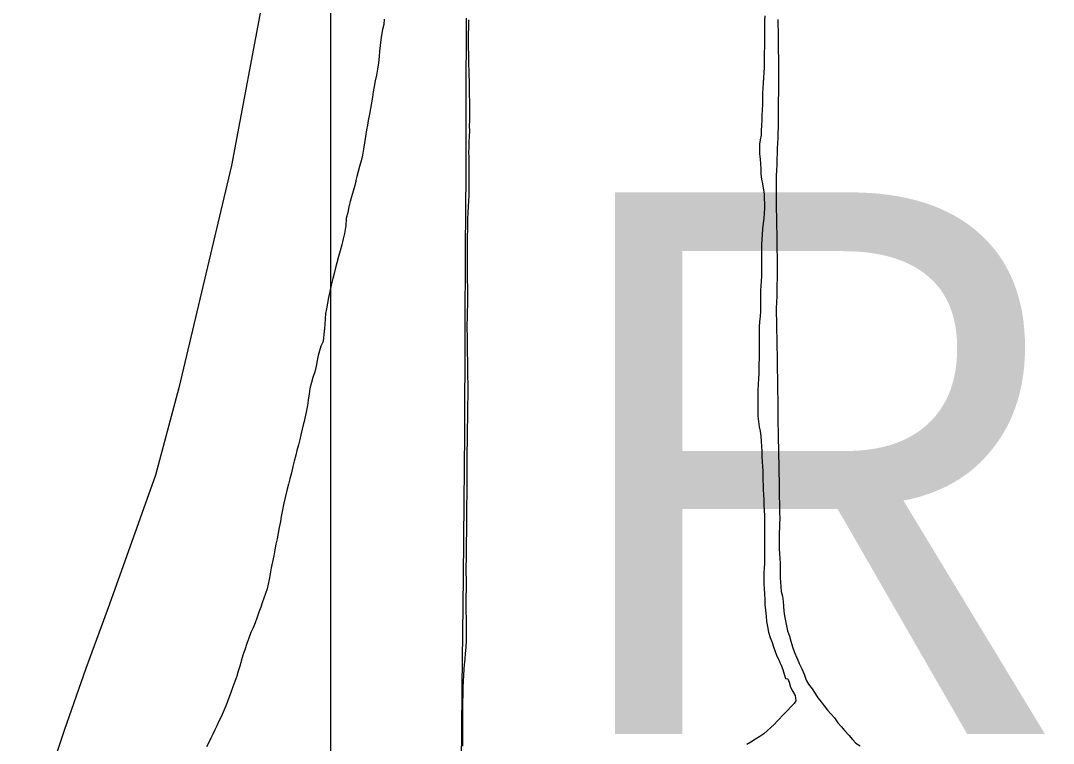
# Model space of a CAD drawing. Extents: x 1945482 to 2853149, y 66427 to 1015778.
# Drawn here: x 2297099 to 2300512, y 199733 to 202121 of the extents above; entities that cross this region are included whole.
import ezdxf

# ---------------------------------------------------------------- set-up
doc = ezdxf.new("R2010")
doc.units = 0
for name, color, linetype in [('Old_Level_3', 7, 'Continuous'), ('Old_Level_35', 7, 'Continuous'), ('Old_Level_52', 7, 'Continuous'), ('Old_Level_60', 7, 'Continuous')]:
    doc.layers.add(name, color=color, linetype=linetype)

msp = doc.modelspace()

# ---------------------------------------------------------------- linework, layer by layer
at = {"layer": 'Old_Level_3'}
msp.add_lwpolyline([(2304961.1, 199286.1), (2298124.6, 199286.1), (2298124.6, 202204.8), (2304961.1, 202204.8), (2304961.1, 199286.1)], dxfattribs=at)
at = {"layer": 'Old_Level_35'}
msp.add_lwpolyline([(2298554.6, 199599.2), (2298557.5, 199765.5), (2298557.9, 199921.2), (2298560.3, 200095.4), (2298562.9, 200283.2), (2298564.4, 200529.2), (2298566.6, 200757.4), (2298567.8, 201091.3), (2298569.3, 201367.1), (2298571.2, 201617), (2298571.1, 201851.1), (2298572.6, 202128.9)], dxfattribs=at)
at = {"layer": 'Old_Level_52'}
msp.add_lwpolyline([(2297903, 202210.8), (2297795.6, 201641.6), (2297622.1, 200907.6), (2297545.5, 200618.8), (2297392.5, 200193.1), (2297315, 199980.3), (2297243.4, 199775.5), (2297189.3, 199614.8), (2297146.2, 199401.9), (2297123.3, 199274), (2297103.2, 199103.9), (2297099.5, 198945.2), (2297102.1, 198822.2), (2297121.9, 198700.2), (2297149.1, 198608.5), (2297182.1, 198518.9), (2297241.5, 198403.6)], dxfattribs=at)
at = {"layer": 'Old_Level_60'}
for points in [[(2298301, 202125.2), (2298299, 202108), (2298295.2, 202091.2), (2298291.5, 202072.8), (2298289.5, 202057.2), (2298287.5, 202038.2), (2298285.5, 202019.4), (2298283.5, 202001.6), (2298281.5, 201980.8), (2298278.5, 201960), (2298274.7, 201940.2), (2298270.7, 201921.6), (2298267, 201903.4), (2298263.7, 201885.6), (2298261.5, 201867.6), (2298258.7, 201849.2), (2298255.7, 201830.6), (2298252.2, 201811.4), (2298248.2, 201790.6), (2298245.5, 201775.2), (2298242.5, 201759.6), (2298239, 201737.6), (2298235.5, 201716.6), (2298232.2, 201696.2), (2298228.5, 201676.4), (2298224.5, 201657.2), (2298219.2, 201639), (2298214.2, 201621.8), (2298210.5, 201605.8), (2298207.2, 201592.2), (2298206.7, 201590.2), (2298203.2, 201575.6), (2298198.2, 201556.8), (2298192.5, 201538.2)], [(2298577.2, 200958), (2298576.7, 200978), (2298576.5, 200998.6), (2298576, 201020.4), (2298575.7, 201038.2), (2298575.5, 201060.8), (2298575.5, 201082.2), (2298575.2, 201097.8), (2298575.2, 201117.4), (2298575.7, 201137.8), (2298576.2, 201159.6), (2298576.5, 201181.6), (2298577, 201203.4), (2298576.7, 201226), (2298576.5, 201241), (2298576.2, 201263), (2298575.7, 201284.6), (2298575.5, 201306.2), (2298575.5, 201327.8), (2298575.5, 201348.6), (2298575.7, 201371.2), (2298575.7, 201391.4), (2298576, 201411.8), (2298576.5, 201427.6), (2298576.5, 201446.8), (2298577.2, 201465.2), (2298578.2, 201486.2), (2298579.5, 201506), (2298580.5, 201526), (2298581, 201541.8), (2298581, 201562), (2298581.2, 201582.2), (2298581.2, 201599), (2298581.5, 201615.4), (2298581.5, 201633.6), (2298581.2, 201649.4), (2298581, 201669.4), (2298580.5, 201685), (2298581, 201702.4), (2298581.5, 201720.6), (2298582.5, 201737.8), (2298583.2, 201756.2), (2298583, 201773.6), (2298583.5, 201791), (2298583.7, 201809.6), (2298583.5, 201825.2), (2298583.5, 201842), (2298583.2, 201857.2), (2298583, 201872.6), (2298582.7, 201888.6), (2298582.5, 201904.2), (2298582, 201922.4), (2298581.5, 201938.8), (2298581.2, 201956), (2298580.7, 201975.2), (2298580.5, 201993.2), (2298580, 202013.2), (2298579.5, 202029.8), (2298579.5, 202051.4), (2298579.5, 202075.6), (2298580, 202099.4), (2298580.7, 202122.8)], [(2299558, 202136), (2299557.7, 202119.6), (2299557.5, 202103.6), (2299557.5, 202083), (2299557.5, 202065.2), (2299557.5, 202048), (2299557, 202031.6), (2299556.5, 202016), (2299556.2, 201999.8), (2299555.7, 201982), (2299555.7, 201966), (2299555, 201949.8), (2299553.5, 201932), (2299552.5, 201915.2), (2299551.5, 201897.2), (2299550.7, 201879.4), (2299551, 201861.2), (2299550.7, 201843.4), (2299549.5, 201826.2), (2299548.5, 201808), (2299548, 201791.8), (2299547.2, 201773.8), (2299546.7, 201758), (2299546.5, 201742.6), (2299542.7, 201727.2), (2299540.5, 201712.2), (2299540.5, 201696), (2299541, 201680.8), (2299542.5, 201663.4), (2299544, 201647), (2299544.7, 201629.6), (2299545.5, 201613.6), (2299547.5, 201596.6), (2299550.2, 201581.8), (2299553.2, 201566.8), (2299556, 201548.6), (2299556.5, 201532), (2299556.7, 201516.2), (2299556.7, 201500.8), (2299556.2, 201484.6), (2299554.5, 201467.4), (2299552.5, 201452), (2299550.5, 201433.2), (2299549.2, 201414.4), (2299548.5, 201397.2), (2299547.5, 201380.8), (2299547.2, 201361.6), (2299547.2, 201344.2), (2299547.5, 201326.8), (2299547.5, 201309.6), (2299547.7, 201294.2), (2299547.5, 201276.8), (2299546.5, 201259.6), (2299545.5, 201244.6), (2299544.5, 201229.2), (2299543.7, 201211.8), (2299543.7, 201195.2), (2299543.7, 201178.6), (2299543.5, 201160), (2299542.5, 201144.6), (2299540.7, 201125.4), (2299540, 201109.2), (2299539.5, 201090), (2299539.2, 201070.8), (2299539.2, 201054.2), (2299539.2, 201039.2), (2299539.2, 201022.4), (2299539.5, 201003.6), (2299538.7, 200987), (2299538.5, 200970.2)], [(2299601.5, 202124.8), (2299601.7, 202106), (2299602, 202087.8), (2299602, 202070), (2299602.2, 202053.8), (2299602.5, 202036.6), (2299602.7, 202018.4), (2299603, 201999.6), (2299603.2, 201982), (2299603.5, 201965.8), (2299603.5, 201950.2), (2299603.5, 201933.4), (2299603.5, 201913.4), (2299603.2, 201897.6), (2299603, 201878.8), (2299602.7, 201860.6), (2299602.5, 201840.8), (2299602.5, 201825.2), (2299602.2, 201805.6), (2299602.2, 201786.4), (2299602, 201767.6), (2299601.5, 201748.8), (2299601, 201733.4), (2299600.2, 201716.2), (2299599.5, 201698.2), (2299598.7, 201682.4), (2299598.2, 201662.6), (2299597.5, 201644.2), (2299596.7, 201626.4), (2299596.2, 201607.6), (2299595.7, 201590.4), (2299595.7, 201573.4), (2299595.5, 201554), (2299595.7, 201535.4), (2299595.7, 201514), (2299596, 201494.4), (2299596.5, 201474.2), (2299596.7, 201454.2), (2299597.2, 201439), (2299597.5, 201420), (2299598, 201401), (2299598, 201385), (2299598.5, 201363.2), (2299598.7, 201341.4)], [(2298192.5, 201538.2), (2298188.2, 201523.2), (2298184.2, 201505.8), (2298180.2, 201486.6), (2298175.5, 201467.2), (2298173.5, 201442.6), (2298173.2, 201437.6), (2298169.7, 201417.2), (2298165.5, 201399.2), (2298160.5, 201379.8), (2298155.2, 201360.4), (2298149.7, 201341), (2298144.2, 201320.6), (2298138.7, 201300), (2298135, 201285.2), (2298130.7, 201268.2), (2298125.7, 201246.6), (2298121.2, 201225.4), (2298116.7, 201205.4), (2298113, 201187.2), (2298109.5, 201168.8), (2298107.2, 201153.2), (2298105.5, 201135.4), (2298104.2, 201117.6), (2298103, 201102.2), (2298101.5, 201085.8), (2298099.7, 201070.8), (2298097.5, 201058.6), (2298091.5, 201044.8), (2298087.2, 201029.8), (2298082.5, 201014.2), (2298078.7, 200998), (2298075.5, 200978.8), (2298071, 200960.4), (2298065, 200941.8), (2298060, 200925.2), (2298055.5, 200904.8), (2298052.5, 200887.2), (2298049.5, 200867), (2298046.7, 200848.6), (2298043, 200827.2), (2298038.5, 200806.8), (2298036, 200796.2), (2298034.5, 200789.8), (2298029.5, 200770.8), (2298025.2, 200752.2), (2298021.5, 200736.6), (2298017.2, 200719), (2298012.5, 200701), (2298008.2, 200684.8), (2298003.5, 200665), (2297999.2, 200647.4), (2297994, 200626.8), (2297988.7, 200606.6), (2297984, 200589), (2297978.7, 200567.8), (2297973.5, 200545.6), (2297969.5, 200526.2), (2297964.7, 200504), (2297960.7, 200482.8), (2297957.5, 200465.8), (2297953.7, 200446.4), (2297950.5, 200427.4), (2297947, 200409), (2297943, 200390.8), (2297939.2, 200372.2), (2297935.5, 200352.4), (2297931.7, 200332.2), (2297927.7, 200312.4), (2297923.7, 200293.2), (2297920.5, 200274.8), (2297917.7, 200259), (2297914, 200243.2), (2297908.5, 200227.8), (2297903.2, 200212.4), (2297897.7, 200197.6), (2297892.7, 200182.6), (2297886.5, 200166.2), (2297879.5, 200146.2), (2297874, 200131.2), (2297867.2, 200114.6), (2297860.5, 200099.2), (2297853.5, 200081), (2297847, 200062.6), (2297839.7, 200042.2), (2297833.7, 200023.8), (2297828, 200004.8), (2297826.5, 200000), (2297823.5, 199988.4), (2297818.7, 199971), (2297813.5, 199955.2), (2297807, 199937.4), (2297800.5, 199919.8), (2297792.7, 199898.2), (2297787.5, 199883.4), (2297782, 199867.8), (2297775.7, 199851.8), (2297768.7, 199836), (2297761.7, 199820.6), (2297754.5, 199805.8)], [(2299598.7, 201341.4), (2299599, 201320.8), (2299599.5, 201301.6), (2299599.5, 201283.6), (2299599.2, 201266.4), (2299598.5, 201248.6), (2299598, 201230.2), (2299597.5, 201210.6), (2299596.7, 201190.6), (2299596.2, 201171), (2299596, 201151.4), (2299596.5, 201132.6), (2299596.7, 201112.4), (2299597.2, 201094.6), (2299597.5, 201075.2), (2299598, 201059), (2299598.5, 201038.2), (2299598.7, 201018.4), (2299599, 200997.6), (2299599.2, 200979.6), (2299599.5, 200961), (2299599.7, 200946), (2299600.2, 200924.4), (2299600.5, 200909), (2299600.7, 200892.6), (2299601.2, 200872.8), (2299601.2, 200855.6), (2299601.2, 200838), (2299601.2, 200820.8), (2299601.5, 200801.4), (2299601.7, 200784.8), (2299602, 200767.6), (2299602.5, 200750), (2299602.7, 200732), (2299603.2, 200712), (2299603.5, 200695.8), (2299603.7, 200680.8), (2299604.5, 200659.8), (2299604.5, 200643.8), (2299605, 200623.4), (2299605.5, 200602.2), (2299605.5, 200585), (2299605.7, 200569.8), (2299606, 200547.6), (2299606.5, 200525.8), (2299606.7, 200507), (2299607.2, 200489.6), (2299607.5, 200481), (2299605.7, 200422.2), (2299605.5, 200407.2), (2299605.7, 200391.8), (2299606, 200375.8), (2299606.5, 200359.6), (2299607.5, 200344), (2299608.5, 200328.2), (2299609, 200312.4), (2299609.5, 200295.8), (2299609.5, 200280.8), (2299610, 200265.4), (2299610.7, 200249.8), (2299612.7, 200234.8), (2299616.5, 200218.8), (2299619.2, 200201.2), (2299620.5, 200185.8), (2299621.5, 200169.8), (2299623.2, 200154.4), (2299626.2, 200138), (2299629.5, 200121.2), (2299633.5, 200105), (2299639.5, 200087.6), (2299643.7, 200071), (2299649.5, 200051.4), (2299656.5, 200033), (2299664, 200015), (2299671, 200000), (2299672.2, 199997.2), (2299680.2, 199979.2), (2299688.5, 199961), (2299694.5, 199942.2), (2299702.5, 199928.8), (2299715, 199913.6), (2299724.5, 199898.2), (2299733, 199883), (2299744, 199870.4), (2299754.2, 199856.4), (2299765, 199842.8), (2299776.7, 199830.6), (2299788.5, 199817), (2299799.7, 199801.2), (2299812, 199787.8), (2299823, 199774), (2299835.7, 199760), (2299847.5, 199746.2), (2299859.5, 199733.6), (2299873, 199724.6)], [(2298560.7, 199724), (2298560.7, 199741.6), (2298560.5, 199757.8), (2298560.5, 199778), (2298560.5, 199798.2), (2298560.5, 199815), (2298560.5, 199833.8), (2298560.5, 199853), (2298560.7, 199869), (2298561.5, 199894), (2298561.7, 199917.2), (2298562.5, 199938.6), (2298563.5, 199958.6), (2298564.5, 199977.4), (2298566.2, 199994.6), (2298566.7, 200000), (2298568, 200011.8), (2298569.7, 200030), (2298571.5, 200050.4), (2298572.5, 200074.2), (2298572.5, 200092.6), (2298572.5, 200111.8), (2298572.5, 200128.2), (2298572.5, 200147.6), (2298572, 200167.6), (2298572, 200184.8), (2298572, 200205), (2298572, 200221.4), (2298572.2, 200240.2), (2298572.2, 200258.2), (2298572.2, 200273.4), (2298572, 200298), (2298572, 200322), (2298572.2, 200338.4), (2298572.5, 200355.4), (2298572.5, 200370.6), (2298572.5, 200389.2), (2298572.7, 200405.6), (2298573.2, 200424.2), (2298573.5, 200442), (2298573.5, 200458.4), (2298573.5, 200475.4), (2298573.7, 200495.6), (2298573.7, 200512.2), (2298574, 200527.8), (2298574.5, 200545.4), (2298574.5, 200567), (2298574.5, 200587.6), (2298574.7, 200609.2), (2298574.7, 200627), (2298575, 200644.4), (2298575.2, 200663.6), (2298575.2, 200681.8), (2298575.2, 200701.4), (2298575.5, 200724.2), (2298575.5, 200744.2), (2298576, 200759.6), (2298576.2, 200779.6), (2298576.5, 200799.6), (2298577, 200818.4), (2298577.2, 200833.8), (2298577.5, 200854.8), (2298578, 200876.8), (2298578, 200901.2), (2298577.7, 200922.4), (2298577.5, 200942.8), (2298577.2, 200958)], [(2299538.5, 200970.2), (2299538, 200955), (2299537.5, 200937.8), (2299536.5, 200918.6), (2299535.5, 200898.6), (2299535.5, 200881.4), (2299535.2, 200865.6), (2299535.2, 200850), (2299535.2, 200833.2), (2299535.7, 200814.4), (2299537.2, 200796.8), (2299539.5, 200778.8), (2299542.5, 200763.8), (2299545.2, 200747.4), (2299546.2, 200731.2), (2299547.5, 200713.6), (2299548, 200698.4), (2299548.7, 200680.6), (2299549.5, 200662.8), (2299550.5, 200647.8), (2299551.5, 200632.8), (2299552, 200617.4), (2299552.2, 200601.8), (2299552.5, 200586.4), (2299553.2, 200571), (2299554, 200554.8), (2299554.7, 200537.8), (2299555.5, 200520.8), (2299556.5, 200502.6), (2299556.7, 200485.6), (2299557, 200467.4), (2299557, 200451.4), (2299557, 200434.6), (2299557, 200418.6), (2299557.5, 200400.8), (2299557.5, 200382.4), (2299556.7, 200364.2), (2299557, 200346.8), (2299557, 200328.6), (2299556.5, 200312), (2299555.5, 200296.2), (2299554.5, 200278.6), (2299555.2, 200259.4), (2299556, 200243.4), (2299557.5, 200226.4), (2299558.2, 200207.4), (2299558.5, 200192.2), (2299560.2, 200173.2), (2299562.5, 200153.2), (2299564.2, 200135.4), (2299566.7, 200118.6), (2299570.7, 200100), (2299576, 200082.8), (2299582.2, 200066.4), (2299586.5, 200051.4), (2299592, 200036.2), (2299598.2, 200020.6), (2299605.5, 200006.4), (2299608.2, 200000), (2299612, 199991.6), (2299617.5, 199977.4), (2299622.2, 199961.6), (2299626.5, 199947.6), (2299634, 199946.2), (2299638.2, 199934.8), (2299643.5, 199918.8), (2299650.5, 199904.8), (2299659, 199891.4), (2299661.2, 199873.6), (2299655.2, 199864.8), (2299644.7, 199853.6), (2299633.7, 199841.2), (2299621, 199829.6), (2299600.5, 199807.2), (2299589.7, 199795.6), (2299578, 199785), (2299566.5, 199774.6), (2299554.5, 199764), (2299541.7, 199755.8), (2299527.2, 199746.6), (2299512.5, 199737), (2299499, 199729)], [(2297754.5, 199805.8), (2297747.7, 199791.4), (2297741.5, 199777.4), (2297735, 199763.4), (2297728.2, 199749.6), (2297720.7, 199735.4), (2297713.2, 199721.2)]]:
    msp.add_lwpolyline(points, dxfattribs=at)

# ---------------------------------------------------------------- texts
at = {"layer": 'Old_Level_3'}
msp.add_text('R-2633', height=1788.88, dxfattribs=at).set_placement((2298866.9, 199764.4))

doc.saveas('drawing.dxf')
